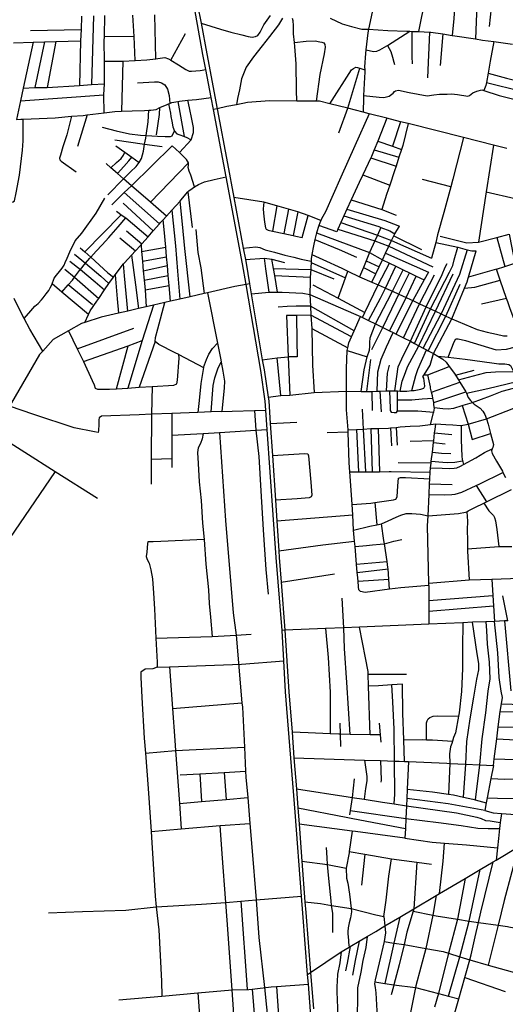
# Model space of a CAD drawing. Header units: millimetres. Extents: x 664923 to 767831, y 3118803 to 3207600.
# Tile 347 of 422: x 722861 to 724035, y 3179971 to 3182354. Entities that reach past the tile are written whole.
import ezdxf

# ---------------------------------------------------------------- set-up
doc = ezdxf.new("R2010")
doc.units = ezdxf.units.MM
doc.layers.add('roads_2', color=2, linetype='Continuous')
doc.layers.add('roads_3', color=3, linetype='Continuous')

msp = doc.modelspace()

# ---------------------------------------------------------------- linework, layer by layer
at = {"layer": 'roads_2'}
for points in [[(723567.45, 3179910.7), (723558.81, 3180020.04), (723556.97, 3180043.32), (723545.28, 3180191.4), (723542.11, 3180233.15), (723526.63, 3180436.44), (723503.14, 3180727.59), (723499.12, 3180802.23), (723495.12, 3180876.27), (723480.71, 3181052.17), (723459.27, 3181362.53), (723456.05, 3181409.18), (723454.56, 3181430.79), (723443.93, 3181505.43), (723408.17, 3181713.37), (723399.64, 3181762.91), (723360.32, 3181973.85), (723354.78, 3182003.6), (723329.37, 3182136.43), (723323.69, 3182166.11), (723310.83, 3182233.31), (723303.79, 3182270.12), (723283.07, 3182387.64)], [(723291.13, 3182389.14), (723299.31, 3182345.9), (723313.44, 3182271.19), (723338.49, 3182138.49), (723363.5, 3182006.01), (723378.75, 3181923.99), (723401.56, 3181801.27), (723406.68, 3181773.73), (723408.37, 3181764.65), (723416.69, 3181714.95), (723420.75, 3181690.78), (723447.51, 3181530.87), (723451.56, 3181506.7), (723461.59, 3181440.2), (723462.85, 3181431.85), (723466.56, 3181376.69), (723471.76, 3181299.3), (723479.02, 3181191.36), (723482.37, 3181141.45), (723487.27, 3181068.59), (723488.36, 3181052.31), (723492.99, 3180993.03), (723502.08, 3180876.57), (723511.68, 3180727.75), (723519.25, 3180629.45), (723524.02, 3180567.41), (723529.78, 3180492.51), (723533.3, 3180446.92), (723534.04, 3180437.24), (723536.35, 3180407.04), (723543.18, 3180317.5), (723550.66, 3180219.55), (723552.66, 3180193.33), (723564.01, 3180048.06), (723570.84, 3179960.61)]]:
    msp.add_lwpolyline(points, dxfattribs=at)
at = {"layer": 'roads_3'}
for points in [[(723925.65, 3182488.28), (723921.98, 3182461.44), (723917.02, 3182425.04), (723913.01, 3182396.1), (723912.69, 3182393.82), (723910.5, 3182357.45), (723906.63, 3182316.05)], [(723826.29, 3182325.22), (723842.3, 3182406.39), (723844.97, 3182419.9), (723847.64, 3182446.75), (723844.55, 3182457.07), (723835.7, 3182449.98), (723827.63, 3182447.81), (723815.18, 3182447.28), (723807.39, 3182445.4), (723796.25, 3182437.41), (723760.75, 3182415.11), (723745.97, 3182400.12), (723738.88, 3182392.2)], [(723715.26, 3182383.32), (723704.38, 3182331.23), (723702.47, 3182322.09), (723698.1, 3182281.06), (723697.2, 3182272.67), (723694.71, 3182240.14), (723695.17, 3182233.17), (723695.54, 3182227.39), (723694.63, 3182214.23), (723692.52, 3182170.37), (723692.26, 3182165.25), (723690.98, 3182130.38)], [(723966.28, 3182390.04), (723962.53, 3182307.5)], [(724000.84, 3182382.95), (723995.97, 3182337.61)], [(723010.06, 3182362.64), (723009.34, 3182330.26), (723007.95, 3182302.62), (723005.33, 3182195.08)], [(723039.19, 3182363.61), (723034.66, 3182196.98)], [(723065.2, 3182129.07), (723064.32, 3182172.42), (723065.74, 3182198.98), (723065.56, 3182254.04), (723065.4, 3182302.36), (723065.7, 3182313.99), (723066.97, 3182364.03)], [(723140.03, 3182255.5), (723137.24, 3182313.85), (723134.79, 3182365.21)], [(723190.29, 3182259.53), (723187.29, 3182365.85)], [(723299.31, 3182345.9), (723346.18, 3182331.19), (723371.34, 3182323.74), (723397.58, 3182317.41), (723413.59, 3182313.34), (723422.98, 3182311.61), (723430.64, 3182313.39), (723436.36, 3182315.69), (723442.53, 3182323.75), (723451.53, 3182341.97), (723467.59, 3182364.42)], [(723496.58, 3182357.87), (723486.45, 3182341.54), (723464.99, 3182313.51), (723446.73, 3182291.01), (723426.36, 3182264.08), (723408.69, 3182239.41), (723396.86, 3182211.02), (723392.7, 3182184.68), (723387.88, 3182163.26), (723385.3, 3182148.5)], [(723530.79, 3182157.3), (723530.47, 3182183.4), (723529.44, 3182247.39), (723526.3, 3182289.49), (723525.17, 3182299.3), (723522.79, 3182319.97), (723523, 3182339.9), (723521.8, 3182351.28), (723520.14, 3182356.86)], [(723611.76, 3182357.9), (723640.89, 3182344.24), (723663.28, 3182337.56), (723687.86, 3182331.47), (723704.38, 3182331.23), (723750.89, 3182328.04), (723796.55, 3182326.45), (723803.76, 3182326.15), (723808.83, 3182325.94), (723826.29, 3182325.22), (723851.85, 3182324.16), (723855.14, 3182324.02), (723884.16, 3182319.54), (723906.63, 3182316.05), (723913.32, 3182315.02), (723962.53, 3182307.5), (723980.04, 3182304.82), (724007.45, 3182300.99), (724052.26, 3182294.73)], [(722887.05, 3182328.2), (723009.34, 3182330.26)], [(723065.7, 3182313.99), (723137.24, 3182313.85)], [(723226.36, 3182256.29), (723261.6, 3182320.85)], [(723698.1, 3182281.06), (723717.21, 3182276.96), (723723.99, 3182278.24), (723731.89, 3182281.3), (723748.43, 3182290.51), (723750.51, 3182291.85), (723803.76, 3182326.15)], [(723808.83, 3182325.94), (723808.59, 3182265.18), (723809.91, 3182247.61)], [(723851.85, 3182324.16), (723846.48, 3182213.21)], [(723884.16, 3182319.54), (723877.79, 3182243.09)], [(722845.75, 3182298.31), (722893.1, 3182299.56), (722921.12, 3182300.31), (722948.32, 3182301.03), (723007.95, 3182302.62)], [(722893.1, 3182299.56), (722869.29, 3182188.44), (722862.71, 3182157.71), (722852.98, 3182112.28)], [(722921.12, 3182300.31), (722897.12, 3182190.28)], [(722948.32, 3182301.03), (722927.36, 3182190.04)], [(723525.17, 3182299.3), (723553.18, 3182302.35), (723575.16, 3182302.77), (723586.2, 3182300.52), (723591.71, 3182299.54), (723596.13, 3182298.25), (723598.69, 3182294.47), (723599.09, 3182287.65), (723596.93, 3182271.74), (723586.34, 3182221.49), (723577.41, 3182157.1)], [(723750.51, 3182291.85), (723758.21, 3182277.36), (723761.97, 3182263.7), (723765.32, 3182251.2), (723766.8, 3182245.43)], [(724007.45, 3182300.99), (723998.54, 3182254.16), (723993.35, 3182224.51), (723989.49, 3182202.37), (723988.13, 3182194.62), (723983.13, 3182183.04)], [(723983.13, 3182183.04), (724019.93, 3182170.88), (724068.82, 3182158.7), (724074.23, 3182181.55), (724079.1, 3182202.16), (724099.24, 3182287.29)], [(723065.56, 3182254.04), (723110.11, 3182253.74), (723140.03, 3182255.5), (723168.36, 3182257.18), (723190.29, 3182259.53), (723194.73, 3182260), (723211.8, 3182262.27), (723220.79, 3182259.72), (723226.36, 3182256.29), (723245.17, 3182244.73), (723262.49, 3182233.85), (723270.74, 3182229.36), (723276.57, 3182229.47), (723297.14, 3182231.41), (723310.83, 3182233.31)], [(723110.11, 3182253.74), (723107, 3182132.83)], [(723611.07, 3182150.67), (723663.19, 3182232.55), (723668.34, 3182236.21), (723673.51, 3182239.04), (723677.92, 3182238.31), (723682.9, 3182236.82), (723695.17, 3182233.17)], [(723632.15, 3182080.08), (723654.44, 3182139.65), (723682.9, 3182236.82)], [(723993.35, 3182224.51), (724037.66, 3182212.96), (724079.1, 3182202.16)], [(722869.29, 3182188.44), (722897.12, 3182190.28), (722927.36, 3182190.04), (723005.33, 3182195.08), (723034.66, 3182196.98), (723065.74, 3182198.98)], [(723145.71, 3182201.44), (723172.89, 3182203.11), (723186.86, 3182204.16), (723195.42, 3182203.93), (723204.03, 3182201), (723211.5, 3182196.51), (723217.93, 3182185.8), (723222.49, 3182170.81), (723223.87, 3182151.5)], [(723989.49, 3182202.37), (724074.23, 3182181.55)], [(722852.98, 3182112.28), (722863.62, 3182113.19), (722868.92, 3182113.44), (722946.57, 3182116.97), (722986.45, 3182120.3), (723014.63, 3182122.65), (723024.24, 3182123.87), (723065.2, 3182129.07), (723090.87, 3182132.32), (723107, 3182132.83), (723132.4, 3182133.63), (723162.62, 3182134.75), (723173.2, 3182135.34), (723177.72, 3182135.59), (723191.18, 3182136.67), (723199.6, 3182141.76), (723217.61, 3182148.93), (723221, 3182150.33), (723223.87, 3182151.5), (723228.79, 3182153.53), (723243.2, 3182156.42), (723246.86, 3182157.15), (723267.37, 3182159.18), (723288.02, 3182161.23), (723323.69, 3182166.11)], [(722862.71, 3182157.71), (723064.32, 3182172.42)], [(723692.52, 3182170.37), (723730.27, 3182166.68), (723741.54, 3182166.08), (723754.15, 3182168.78), (723764.16, 3182176.62), (723767.39, 3182180.52), (723769.83, 3182181.93), (723776.4, 3182183.42), (723802.9, 3182177.65), (723845.93, 3182170.27), (723862.12, 3182171.95), (723875.55, 3182173.84), (723894.79, 3182174.22), (723905.23, 3182174.69), (723919.55, 3182173.33), (723944.64, 3182169.43), (723948.18, 3182170.6), (723956.31, 3182176.77), (723966.39, 3182181.34), (723978.17, 3182184.03), (723983.13, 3182183.04)], [(723191.72, 3182075.11), (723199.01, 3182124.47), (723199.6, 3182141.76)], [(723221, 3182150.33), (723225.33, 3182128.26), (723226.33, 3182119.53), (723229.01, 3182108.91), (723231.47, 3182095.01), (723234.97, 3182084.69)], [(723243.2, 3182156.42), (723258.8, 3182071.71)], [(723275.52, 3182063.32), (723281.22, 3182081.48), (723281.27, 3182092.96), (723277.3, 3182113.4), (723271.55, 3182141.19), (723267.37, 3182159.18)], [(724038.67, 3182042.05), (724006.25, 3182050.28), (723933.64, 3182068.73), (723800.47, 3182102.56), (723781.55, 3182107.36), (723748.34, 3182115.8), (723705.54, 3182126.68), (723690.98, 3182130.38), (723654.44, 3182139.65), (723611.07, 3182150.67), (723585.92, 3182157.06), (723577.41, 3182157.1), (723530.79, 3182157.3), (723464.84, 3182157.57), (723411.92, 3182153.88), (723385.3, 3182148.5), (723361.75, 3182143.75), (723338.49, 3182138.49), (723329.37, 3182136.43)], [(722986.45, 3182120.3), (722975.22, 3182075.65), (722965.34, 3182046.2), (722959.66, 3182026.68), (722957.06, 3182019.24), (722958.24, 3182014.62), (722961.33, 3182011.4), (722997.01, 3181986.09)], [(723024.24, 3182123.87), (723000.51, 3182046.87)], [(723073.81, 3181930.36), (723111.99, 3181968.8), (723129.1, 3181985.84), (723142.87, 3181999.23), (723150.11, 3182008.68), (723155.42, 3182018.08), (723160.04, 3182035.94), (723162.89, 3182052.54), (723165.48, 3182067.49), (723166.41, 3182073.85), (723171.32, 3182106.99), (723173.2, 3182135.34)], [(723705.54, 3182126.68), (723670.91, 3182048.95), (723637.5, 3181973.31), (723600, 3181889.38), (723590.2, 3181872.55), (723588.57, 3181868.37), (723586.16, 3181862.16), (723584.14, 3181856.17), (723578.14, 3181838.33), (723574.67, 3181822.55), (723571.2, 3181806.8), (723566.89, 3181786.08), (723565.91, 3181775.29), (723565.56, 3181769.4), (723565.37, 3181766.32), (723564.67, 3181754.64), (723564.39, 3181749.28), (723563.49, 3181731.41), (723562.95, 3181720.86), (723562.63, 3181688.97)], [(723748.34, 3182115.8), (723726.38, 3182060.22), (723718.11, 3182039.26), (723711.7, 3182023.01), (723710.07, 3182019.64), (723690.35, 3181978.6), (723681.34, 3181959.85), (723662.19, 3181917.84), (723652.11, 3181895.71), (723644.71, 3181879.48), (723637.27, 3181863.14), (723630.16, 3181846.89), (723627.56, 3181840.92), (723584.14, 3181856.17)], [(722817.19, 3181908.3), (722831.03, 3181910.98), (722838.98, 3181912.51), (722845.27, 3181913.72), (722847.98, 3181915.69), (722852.55, 3181935.47), (722860.25, 3181978), (722867.91, 3182038.04), (722869.66, 3182061.32), (722868.92, 3182113.44)], [(723060.23, 3182094.19), (723094.47, 3182085.55), (723125.97, 3182077.68), (723153.24, 3182074.64), (723166.41, 3182073.85), (723193.97, 3182072.14), (723212.96, 3182071.68), (723225.34, 3182071.1), (723229.7, 3182073.1), (723232.07, 3182078.35), (723234.97, 3182084.69)], [(723800.47, 3182102.56), (723787.04, 3182050.01), (723783.74, 3182039.69), (723777.84, 3182021.26), (723770.85, 3181999.44), (723767.26, 3181988.23), (723755.56, 3181953.96), (723747.86, 3181931.36), (723736.31, 3181894.58)], [(723781.55, 3182107.36), (723762.1, 3182047.8)], [(723234.97, 3182084.69), (723240.59, 3182078.24), (723250.83, 3182074.87), (723258.8, 3182071.71), (723263.29, 3182069.92), (723275.52, 3182063.32)], [(723933.64, 3182068.73), (723907.82, 3181968.19), (723902.92, 3181949.57), (723886.52, 3181887.4), (723871.32, 3181833.2), (723866.64, 3181815.02), (723856.84, 3181776.89)], [(723283.78, 3181949.25), (723274.96, 3181977.71), (723270.93, 3181987.2), (723268.56, 3181996.18), (723269.27, 3182001.94), (723268.61, 3182007.67), (723263.79, 3182015.78), (723247.24, 3182032.69), (723229.33, 3182049.02), (723131.22, 3181952.02), (723113.56, 3181936.05), (723083.63, 3181906.21)], [(723091.07, 3182063.06), (723162.89, 3182052.54), (723205.72, 3182047.48)], [(723093.54, 3182048.88), (723114.87, 3182033.72), (723132.13, 3182021.46), (723150.11, 3182008.68)], [(723247.24, 3182032.69), (723275.52, 3182063.32)], [(723726.38, 3182060.22), (723762.1, 3182047.8), (723783.74, 3182039.69)], [(724006.25, 3182050.28), (723988.98, 3181937.87), (723970.23, 3181815.9)], [(723081.3, 3181995.58), (723095.14, 3182008.16), (723106.5, 3182018.23), (723112.11, 3182026.27), (723114.87, 3182033.72)], [(723096.98, 3181981.89), (723112.92, 3181998.66), (723124.73, 3182012.83), (723132.13, 3182021.46)], [(723718.11, 3182039.26), (723777.84, 3182021.26)], [(723215.47, 3181878.51), (723176.81, 3181912.25), (723131.22, 3181952.02), (723111.99, 3181968.8), (723096.98, 3181981.89), (723081.3, 3181995.58), (723069.62, 3182005.77)], [(723176.81, 3181912.25), (723268.61, 3182007.67)], [(723710.07, 3182019.64), (723770.85, 3181999.44)], [(724067.39, 3181597.57), (724060.18, 3181617.51), (724052.86, 3181637.72), (724046.89, 3181654.19), (724040.76, 3181671.13), (724037.97, 3181679.27), (724022.8, 3181723.41), (724015.17, 3181745.6), (724013.56, 3181750.29), (724034.1, 3181757.11), (724057.79, 3181764.97), (724132.02, 3181789.61), (724139.67, 3181826.87), (724143.43, 3181845.15), (724157.7, 3181895.77), (724160.63, 3181906.18), (724186.67, 3182004.04)], [(723018.35, 3181621.38), (723027.38, 3181640.7), (723031.55, 3181649.64), (723047.44, 3181672.76), (723051.85, 3181679.34), (723066, 3181700.46), (723076.07, 3181715.49), (723078.43, 3181719), (723087.51, 3181730.99), (723091.98, 3181736.9), (723111.94, 3181763.28), (723114.07, 3181766.1), (723131.24, 3181784.37), (723141.23, 3181795), (723152.93, 3181807.45), (723154.55, 3181809.31), (723156.37, 3181811.39), (723171.28, 3181828.5), (723183.96, 3181843.04), (723198.56, 3181859.8), (723201.62, 3181863.31), (723207.8, 3181870.09), (723215.47, 3181878.51), (723228.85, 3181893.2), (723248.96, 3181915.29), (723250.74, 3181917.24), (723267.72, 3181937.21), (723270.13, 3181940.04), (723277.8, 3181945.22), (723283.78, 3181949.25), (723293.15, 3181955.57), (723307.41, 3181962.03), (723331.02, 3181967.51), (723360.32, 3181973.85)], [(723690.35, 3181978.6), (723755.56, 3181953.96)], [(723902.92, 3181949.57), (723834.53, 3181967.49)], [(723198.56, 3181859.8), (723113.56, 3181936.05)], [(723267.72, 3181937.21), (723278.05, 3181851.59)], [(723988.98, 3181937.87), (724059.13, 3181921.2), (724157.7, 3181895.77)], [(722871.85, 3181630.66), (722887.82, 3181649.9), (722897.36, 3181660.47), (722905.21, 3181667.32), (722913.98, 3181675.97), (722917.6, 3181680.68), (722924.83, 3181690.53), (722931.13, 3181699.13), (722934.86, 3181705.36), (722937.91, 3181711.16), (722939.18, 3181714.65), (722940.26, 3181717.63), (722942.2, 3181724.09), (722944.44, 3181728.78), (722950.09, 3181735.73), (722957.47, 3181744.36), (722963.22, 3181752.94), (722968.03, 3181760.41), (722971.06, 3181766.9), (722975.68, 3181776.97), (722982.27, 3181792.14), (722995.26, 3181818.74), (723010.84, 3181837.61), (723045.68, 3181885.84), (723066.74, 3181922.6)], [(723183.96, 3181843.04), (723110.78, 3181909.74)], [(723272.83, 3181683.52), (723259.99, 3181800.39), (723254.58, 3181859.27), (723248.96, 3181915.29)], [(723588.57, 3181868.37), (723558.18, 3181879.99), (723533.33, 3181889.5), (723510.87, 3181895.81), (723482.19, 3181903.88), (723451.37, 3181912.54), (723378.75, 3181923.99)], [(723451.37, 3181912.54), (723449.15, 3181896.79), (723450.54, 3181886.03), (723453.08, 3181864.05), (723455.46, 3181850.5), (723457.18, 3181847.02), (723461.23, 3181844.99), (723472.43, 3181842.54), (723499.23, 3181836.7), (723522.44, 3181831.64), (723528.42, 3181830.34), (723544.03, 3181826.66), (723558.18, 3181879.99)], [(723482.19, 3181903.88), (723472.43, 3181842.54)], [(723662.19, 3181917.84), (723736.31, 3181894.58), (723770.96, 3181881.42)], [(723018.21, 3181792.52), (723105.27, 3181881.46)], [(723094.64, 3181890.84), (723108.58, 3181880.44), (723117.78, 3181874.32), (723171.28, 3181828.5)], [(723228.85, 3181893.2), (723237.71, 3181806.53), (723242.18, 3181745.7), (723248.34, 3181677.9)], [(723510.87, 3181895.81), (723499.23, 3181836.7)], [(723533.33, 3181889.5), (723522.44, 3181831.64)], [(723644.71, 3181879.48), (723729.09, 3181853.33), (723734, 3181851.51), (723755.43, 3181843.53), (723767.82, 3181836.27)], [(723652.11, 3181895.71), (723743.66, 3181867.92), (723775.46, 3181856.1), (723778.82, 3181854.72)], [(722962.94, 3181694.72), (722978.27, 3181712.62), (722988.15, 3181724.14), (722993.3, 3181730.77), (723005.85, 3181746.91), (723007.65, 3181749.21), (723020.08, 3181765.24), (723030.3, 3181777.2), (723032.62, 3181779.77), (723045.37, 3181793.9), (723060.19, 3181809.49), (723076.08, 3181826.75), (723099.22, 3181852.91), (723117.78, 3181874.32)], [(723225.13, 3181672.58), (723221.99, 3181710.83), (723219.99, 3181735.4), (723218, 3181759.54), (723216.16, 3181780.39), (723214.08, 3181803.88), (723210.31, 3181846.62), (723207.8, 3181870.09)], [(723637.27, 3181863.14), (723725.75, 3181832.97), (723760.09, 3181819.94), (723856.84, 3181776.89)], [(723712.12, 3181718.83), (723721.82, 3181739.29), (723729.78, 3181756.07), (723737.92, 3181773.22), (723745.64, 3181789.5), (723753.38, 3181805.82), (723760.09, 3181819.94), (723765.2, 3181830.73), (723767.82, 3181836.27), (723778.82, 3181854.72)], [(723118.93, 3181842.89), (723156.37, 3181811.39)], [(723286.7, 3181846.74), (723291.85, 3181790.55), (723298.59, 3181753.75), (723307.26, 3181691.42)], [(723578.14, 3181838.33), (723706.97, 3181790.79), (723737.92, 3181773.22), (723755.09, 3181764.87), (723770.15, 3181757.54), (723787.65, 3181749.02), (723803.07, 3181741.52), (723819.08, 3181733.72), (723838.67, 3181724.19)], [(723630.16, 3181846.89), (723719.51, 3181818.96), (723753.38, 3181805.82), (723859.62, 3181756.07)], [(723734, 3181851.51), (723725.75, 3181832.97), (723719.51, 3181818.96), (723706.97, 3181790.79), (723698.56, 3181770.46), (723692.04, 3181754.7), (723682.43, 3181731.5)], [(723765.2, 3181830.73), (723832.19, 3181797.96)], [(723877.83, 3181830.11), (723941.78, 3181813.77), (723970.23, 3181815.9), (724014.28, 3181827.39), (724044.66, 3181835.3), (724057.79, 3181764.97)], [(723103.3, 3181826.18), (723141.23, 3181795)], [(723154.55, 3181809.31), (723155.75, 3181793.51), (723157.59, 3181769.42), (723158.58, 3181756.47), (723159.58, 3181746.3), (723161.79, 3181723.87), (723164.14, 3181700.11), (723166.38, 3181659.09)], [(723574.67, 3181822.55), (723633.19, 3181797.88), (723675.25, 3181779.47)], [(723866.64, 3181815.02), (723919.85, 3181803.51), (723942.73, 3181797.56), (723954.34, 3181794.56), (723964.73, 3181794.45)], [(724014.28, 3181827.39), (724034.1, 3181757.11)], [(722993.01, 3181786.59), (723020.08, 3181765.24), (723056.98, 3181733.4), (723076.07, 3181715.49)], [(723007.28, 3181802.19), (723018.21, 3181792.52), (723032.62, 3181779.77), (723074.13, 3181741.66), (723087.51, 3181730.99)], [(723131.24, 3181784.37), (723140.57, 3181712.81), (723148.39, 3181654.96)], [(723155.75, 3181793.51), (723214.08, 3181803.88)], [(723401.56, 3181801.27), (723431.84, 3181804.81), (723441.78, 3181802.43), (723454.14, 3181796.8), (723476.86, 3181791.38), (723501.73, 3181784.6), (723523.5, 3181779.61), (723541.5, 3181774.81), (723565.56, 3181769.4)], [(723566.89, 3181786.08), (723593.97, 3181774.1), (723639.38, 3181752.94), (723654.44, 3181745.43), (723682.43, 3181731.5), (723712.12, 3181718.83), (723727.85, 3181712.12), (723741.82, 3181706.16), (723744.97, 3181704.72), (723762.02, 3181696.95), (723777.73, 3181689.79), (723795.26, 3181681.82), (723806, 3181676.92), (723811.52, 3181674.35), (723827.81, 3181666.74), (723843.31, 3181659.5), (723854.51, 3181654.27), (723866.26, 3181648.8), (723879.88, 3181642.44), (723891.48, 3181637.03), (723905.85, 3181630.32), (723967.13, 3181604.55), (723991.06, 3181597.51), (724013.3, 3181593.01), (724030.8, 3181589.37), (724039.52, 3181589.3)], [(723745.64, 3181789.5), (723849.03, 3181743.2), (723838.67, 3181724.19), (723811.52, 3181674.35)], [(723815.38, 3181570.72), (723854.51, 3181654.27), (723900.36, 3181742.8), (723908.03, 3181759.53), (723911.43, 3181773.17), (723919.85, 3181803.51)], [(723942.73, 3181797.56), (723924.46, 3181737.3), (723879.88, 3181642.44)], [(723905.85, 3181630.32), (723936.19, 3181704.18), (723942.46, 3181719.41), (723945.17, 3181728.59), (723945.83, 3181730.79), (723964.73, 3181794.45)], [(722982.05, 3181769.71), (723007.65, 3181749.21), (723043.49, 3181719.74), (723066, 3181700.46)], [(723121.95, 3181648.9), (723114.11, 3181733.97), (723111.94, 3181763.28)], [(723157.59, 3181769.42), (723216.16, 3181780.39)], [(723159.58, 3181746.3), (723218, 3181759.54)], [(723406.68, 3181773.73), (723453.11, 3181776.86), (723470.82, 3181774.39), (723501.38, 3181766.31)], [(723464.37, 3181694.79), (723455.95, 3181751.36), (723453.11, 3181776.86)], [(723484.37, 3181694.73), (723477.93, 3181735.39), (723474.91, 3181752.03), (723470.82, 3181774.39)], [(723565.37, 3181766.32), (723648.65, 3181729.61)], [(723689.56, 3181633.35), (723695.57, 3181645.71), (723727.85, 3181712.12), (723755.09, 3181764.87)], [(723698.56, 3181770.46), (723729.78, 3181756.07)], [(723805.5, 3181576.06), (723843.31, 3181659.5), (723882.12, 3181737.81), (723889.46, 3181755.19), (723894.28, 3181764.23)], [(722969.77, 3181750.6), (722993.3, 3181730.77), (723051.85, 3181679.34)], [(723091.98, 3181736.9), (723096.31, 3181678.51), (723099.96, 3181643.85)], [(723161.79, 3181723.87), (723219.99, 3181735.4)], [(723474.91, 3181752.03), (723564.39, 3181749.28), (723620.51, 3181726.77)], [(723477.93, 3181735.39), (723563.49, 3181731.41)], [(723630.55, 3181680.24), (723648.65, 3181729.61), (723654.44, 3181745.43)], [(723692.04, 3181754.7), (723721.82, 3181739.29)], [(723704.09, 3181626.16), (723733.38, 3181680.51), (723744.97, 3181704.72), (723770.15, 3181757.54)], [(723720.89, 3181617.86), (723750.24, 3181673.8), (723762.02, 3181696.95), (723787.65, 3181749.02)], [(723738.99, 3181608.92), (723771.16, 3181676.32), (723777.73, 3181689.79), (723803.07, 3181741.52)], [(723788.97, 3181584.22), (723827.81, 3181666.74), (723863.83, 3181736.47)], [(723866.26, 3181648.8), (723909.08, 3181739.32)], [(724013.56, 3181750.29), (723945.83, 3181730.79)], [(723416.69, 3181714.95), (723408.17, 3181713.37), (723381.29, 3181708.41), (723314.93, 3181693.18), (723307.26, 3181691.42), (723272.83, 3181683.52), (723248.34, 3181677.9), (723225.13, 3181672.58), (723211.45, 3181669.43), (723184.54, 3181663.26), (723166.38, 3181659.09), (723148.39, 3181654.96), (723121.95, 3181648.9), (723099.96, 3181643.85), (723058.1, 3181634.25), (723018.35, 3181621.38), (723010.17, 3181618.72), (722978.98, 3181601.02), (722941.72, 3181579.87), (722916.44, 3181552.09), (722908.87, 3181543.77), (722841.21, 3181426.59)], [(723027.38, 3181640.7), (722962.94, 3181694.72), (722939.18, 3181714.65)], [(723036.87, 3181663.82), (722978.27, 3181712.62)], [(723164.14, 3181700.11), (723221.99, 3181710.83)], [(723569.91, 3181712.44), (723630.55, 3181680.24), (723695.57, 3181645.71)], [(723755.22, 3181600.9), (723787.15, 3181665.14), (723795.26, 3181681.82), (723819.08, 3181733.72)], [(723891.48, 3181637.03), (723925.57, 3181713.78)], [(723936.19, 3181704.18), (723961.23, 3181706.57), (724022.8, 3181723.41)], [(723314.93, 3181693.18), (723338.89, 3181571.67), (723346.94, 3181530.84), (723347.93, 3181525.35), (723351.79, 3181503.78), (723356.26, 3181479.03), (723354.9, 3181463.11), (723350, 3181406.06), (723374.75, 3181406.77), (723428.54, 3181408.36), (723456.05, 3181409.18)], [(723420.75, 3181690.78), (723464.37, 3181694.79), (723467.87, 3181695.11), (723484.37, 3181694.73), (723495.68, 3181694.47), (723545.21, 3181692.37), (723562.63, 3181688.97)], [(723562.63, 3181688.97), (723667.6, 3181643.01), (723684.73, 3181635.73), (723689.56, 3181633.35), (723704.09, 3181626.16), (723720.89, 3181617.86), (723738.99, 3181608.92), (723755.22, 3181600.9), (723763.57, 3181596.78), (723771.27, 3181592.97), (723788.97, 3181584.22), (723805.5, 3181576.06), (723815.38, 3181570.72), (723825.87, 3181565.05), (723836.01, 3181559.57), (723844.76, 3181554.84), (723848.6, 3181552.76), (723861.35, 3181545.88), (723871.83, 3181540.21), (723883.64, 3181532.48), (723891.77, 3181525.35), (723899.31, 3181514.89), (723912.3, 3181497.9), (723914.76, 3181493.84), (723921.86, 3181482.17), (723924.92, 3181477.15), (723939.39, 3181453.37), (723941.2, 3181450.4), (723945.4, 3181439.87), (723950.87, 3181432.68), (723955.97, 3181427.8), (723960.03, 3181423.91), (723973.89, 3181413.9), (723981.01, 3181407.07), (723985.85, 3181398.55), (723989.14, 3181388.32), (723993.29, 3181375.49), (723999.52, 3181352.76), (724001.89, 3181344.16), (724006.23, 3181326.02), (724004.71, 3181319.02), (724003.5, 3181315.73), (724001.54, 3181310.35), (724002.99, 3181304.08), (724013.67, 3181285.71), (724027.81, 3181261.13), (724029.15, 3181258.38), (724035.19, 3181245.99)], [(723562.63, 3181688.97), (723564.08, 3181660.87), (723565.18, 3181639.38), (723566.88, 3181606.54), (723568.82, 3181517.98), (723573.15, 3181451.73)], [(722916.44, 3181552.09), (722885.25, 3181605.54), (722871.85, 3181630.66), (722861.87, 3181649.4), (722847.24, 3181679.41)], [(722978.98, 3181601.02), (722999.68, 3181557.47), (723015.25, 3181526.64), (723036.44, 3181480.68), (723040.63, 3181470.17), (723043.45, 3181462.61), (723049.15, 3181460.07), (723078.12, 3181459.96), (723094.83, 3181460.99), (723122.35, 3181462.69), (723150.01, 3181464.4), (723180.86, 3181466.3), (723233.73, 3181469.56), (723240.98, 3181473.02), (723242.49, 3181481.33), (723246.46, 3181535.06), (723245.62, 3181543.64), (723236.89, 3181547.78), (723196.89, 3181567.88), (723188.43, 3181575), (723188.89, 3181585.28), (723194.82, 3181606.26), (723211.45, 3181669.43)], [(723184.54, 3181663.26), (723156.75, 3181577.71), (723122.35, 3181462.69)], [(723771.27, 3181592.97), (723811.52, 3181674.35)], [(724037.97, 3181679.27), (723977.34, 3181665.77)], [(723669.39, 3181601.02), (723564.08, 3181660.87), (723529.05, 3181661.17), (723507.42, 3181659.76), (723485.45, 3181658.34)], [(723663.14, 3181586.9), (723565.18, 3181639.38), (723529.81, 3181638.47), (723505.84, 3181637.85), (723509.58, 3181538.21), (723514.21, 3181445.09)], [(723825.87, 3181565.05), (723866.26, 3181648.8)], [(723836.01, 3181559.57), (723879.88, 3181642.44)], [(723461.59, 3181440.2), (723492.16, 3181444.41), (723514.21, 3181445.09), (723573.15, 3181451.73), (723651.24, 3181454.75), (723651.17, 3181510.11), (723653.01, 3181553.25), (723654.3, 3181560), (723656.64, 3181572.21), (723663.14, 3181586.9), (723669.39, 3181601.02), (723684.73, 3181635.73)], [(723529.81, 3181638.47), (723530.69, 3181576.01), (723531.74, 3181538.24), (723509.58, 3181538.21)], [(723700.76, 3181538.39), (723706.44, 3181554.74), (723707.59, 3181564.04), (723707.43, 3181572.65), (723708.55, 3181583.94), (723720.89, 3181617.86)], [(723848.6, 3181552.76), (723891.48, 3181637.03)], [(723861.35, 3181545.88), (723905.85, 3181630.32)], [(722999.68, 3181557.47), (723136.54, 3181607.46)], [(723566.88, 3181606.54), (723654.3, 3181560)], [(723712.42, 3181555.84), (723738.99, 3181608.92)], [(723725.02, 3181454.98), (723726.79, 3181501.75), (723734.52, 3181532.74), (723747.94, 3181562.49), (723763.57, 3181596.78)], [(723896.62, 3181537.42), (723911.52, 3181574.36), (723915.03, 3181582.06), (723920.7, 3181581.5), (723938.78, 3181577.54), (724012.84, 3181555.44), (724037.47, 3181556.58), (724059.68, 3181562.64), (724098.47, 3181572.42), (724103.78, 3181573.77), (724115, 3181579.61), (724116.22, 3181585.27), (724113.31, 3181597.81), (724112.43, 3181607.82)], [(723015.25, 3181526.64), (723123.04, 3181565.14), (723156.75, 3181577.71)], [(723188.43, 3181575), (723150.01, 3181464.4)], [(723245.62, 3181543.64), (723305.15, 3181512), (723312.77, 3181531.36), (723318.5, 3181545.04), (723327.24, 3181558.13), (723338.89, 3181571.67)], [(723768.24, 3181456.08), (723772.65, 3181490.71), (723776.2, 3181513.98), (723784.48, 3181533.7), (723805.5, 3181576.06)], [(723094.83, 3181460.99), (723123.04, 3181565.14)], [(723653.01, 3181553.25), (723700.76, 3181538.39)], [(723780.61, 3181455.5), (723785.52, 3181479.69), (723793.45, 3181500.39), (723798.17, 3181514.4), (723825.87, 3181565.05)], [(723809.32, 3181456.34), (723818.91, 3181492.93), (723823.64, 3181507.27), (723844.76, 3181554.84)], [(723839.2, 3181494.97), (723853.42, 3181518.12), (723861.35, 3181545.88)], [(723323.56, 3181405.02), (723328.29, 3181468.73), (723332.6, 3181487.03), (723340.45, 3181511.36), (723347.93, 3181525.35)], [(723447.51, 3181530.87), (723483.41, 3181535.73), (723509.58, 3181538.21)], [(723492.16, 3181444.41), (723483.41, 3181535.73)], [(723686.7, 3181454.69), (723693.36, 3181507.08), (723700.76, 3181538.39)], [(723700.35, 3181454.68), (723709.89, 3181531.6)], [(723871.83, 3181540.21), (723896.62, 3181537.42), (723937.97, 3181532.77), (724002.79, 3181523.42), (724019.49, 3181521.42), (724033.82, 3181521.37), (724043.18, 3181519.89), (724047.23, 3181516.98), (724054.51, 3181502.54)], [(723305.15, 3181512), (723298.89, 3181473.8), (723295.02, 3181432.65), (723291.93, 3181403.79)], [(723747.34, 3181455.55), (723750.49, 3181498.9), (723754.8, 3181517.87)], [(723847.71, 3181494.71), (723899.31, 3181514.89)], [(723914.76, 3181493.84), (723959.81, 3181505.69)], [(723921.86, 3181482.17), (723970.34, 3181495.61), (723988.57, 3181500.61), (724011.54, 3181501.71), (724054.51, 3181502.54)], [(723850.12, 3180984.56), (723782.48, 3180979.08), (723755.33, 3180975.53), (723696.4, 3180967.81), (723684.69, 3180970.24), (723680.61, 3180974.47), (723680.15, 3180981.43), (723678.89, 3180995.57), (723677.59, 3181010.21), (723677.06, 3181016.29), (723675.33, 3181036.29), (723671.63, 3181079.02), (723670.51, 3181091.89), (723668.17, 3181118.76), (723666.03, 3181155.53), (723664.55, 3181180.77), (723663.21, 3181203.86), (723659.03, 3181259.75), (723657.37, 3181281.98), (723655.37, 3181356.23), (723655.23, 3181361.48), (723651.25, 3181410.15), (723651.24, 3181454.75), (723686.7, 3181454.69), (723700.35, 3181454.68), (723712.54, 3181454.66), (723725.02, 3181454.98), (723731.92, 3181455.15), (723747.34, 3181455.55), (723754.89, 3181455.74), (723768.24, 3181456.08), (723773.99, 3181455.82), (723780.61, 3181455.5), (723796.54, 3181454.75), (723809.32, 3181456.34), (723814.41, 3181456.97), (723830.55, 3181459.67), (723838.16, 3181462.13), (723840.4, 3181467.15), (723837.69, 3181486.66), (723835.95, 3181490.93), (723839.2, 3181494.97), (723847.71, 3181494.71)], [(723854.34, 3181374.37), (723861.39, 3181402.47), (723861.8, 3181404.59), (723863.54, 3181413.77), (723863.32, 3181415.79), (723862.39, 3181424.52), (723861.77, 3181428.01), (723859.96, 3181438.25), (723859.02, 3181443.55), (723856.65, 3181452.9), (723854.34, 3181462.02), (723853.93, 3181465.99), (723847.71, 3181494.71)], [(723856.65, 3181452.9), (723924.92, 3181477.15)], [(723941.2, 3181450.4), (723992.98, 3181461.91), (724062.64, 3181478.14)], [(723180.86, 3181466.3), (723179.45, 3181399.39), (723178.79, 3181290.85), (723178.41, 3181229.72)], [(723712.54, 3181454.66), (723712.82, 3181408.7)], [(723731.92, 3181455.15), (723735.21, 3181405.16)], [(723754.89, 3181455.74), (723756.38, 3181413.19), (723756.8, 3181408.55), (723758.87, 3181404.61), (723766.57, 3181403.11), (723772.22, 3181403.55), (723774.47, 3181407.9), (723774.21, 3181434.1), (723773.99, 3181455.82)], [(723861.77, 3181428.01), (723939.39, 3181453.37)], [(723863.32, 3181415.79), (723883.95, 3181413.32), (723896.94, 3181412.62), (723910.33, 3181414.29), (723930.46, 3181420.08), (723933.05, 3181420.83), (723955.97, 3181427.8), (723998.98, 3181444.13), (724027.44, 3181454.94), (724066.92, 3181465.28)], [(723774.21, 3181434.1), (723808.62, 3181434.41), (723833.57, 3181436.22), (723859.96, 3181438.25)], [(723867.1, 3181375.86), (723891.06, 3181374.78), (723908.27, 3181373.94), (723926.46, 3181371.95), (723928.31, 3181372.3), (723945, 3181375.59), (723989.14, 3181388.32), (724051.71, 3181412.73), (724081, 3181424.15)], [(723350, 3181406.06), (723323.56, 3181405.02), (723291.93, 3181403.79), (723229.06, 3181401.33), (723179.45, 3181399.39), (723149.75, 3181398.23), (723058.94, 3181394.5), (723053.36, 3181390.75), (723052.45, 3181385.76), (723052.34, 3181374.18), (723051.6, 3181360.25), (723050.37, 3181355.26), (723042.02, 3181356.76), (722992.24, 3181366.07), (722895.41, 3181398.32), (722836.62, 3181418.62)], [(723229.06, 3181401.33), (723229.03, 3181348.24), (723229.01, 3181292.03), (723228.99, 3181270.25)], [(723428.54, 3181408.36), (723431.82, 3181360.56), (723438.93, 3181296.77), (723444.29, 3181213.97), (723449.16, 3181119.68), (723456.19, 3181023.1), (723461.57, 3180963.49)], [(723688.77, 3181411.56), (723691.31, 3181363.42), (723696.68, 3181260.01)], [(723774.47, 3181407.9), (723823.79, 3181407.86), (723861.8, 3181404.59)], [(723930.46, 3181420.08), (723945, 3181375.59)], [(723466.56, 3181376.69), (723531.1, 3181380.35)], [(722799.28, 3181353.94), (722946.75, 3181261.01), (723049.22, 3181196.44)], [(723229.03, 3181348.24), (723304.35, 3181352.81), (723343.72, 3181355.21), (723431.82, 3181360.56), (723459.27, 3181362.53)], [(723304.35, 3181352.81), (723302.28, 3181339.8), (723297.79, 3181328.48), (723292.11, 3181317.6), (723290.92, 3181306.56), (723292.13, 3181279.9), (723294.87, 3181235.45), (723299.73, 3181190.35), (723302.9, 3181135.84), (723306.72, 3181096.1), (723310.69, 3181036.46), (723317.3, 3180974.07), (723319.35, 3180941.55), (723322.57, 3180908.35), (723326.54, 3180861.13)], [(723343.72, 3181355.21), (723358.13, 3181141.96), (723376.77, 3180918.48), (723383.96, 3180864.55), (723398.29, 3180700.78), (723399.19, 3180690.58), (723404.1, 3180593.61), (723407.06, 3180535.06), (723407.77, 3180521.11), (723412.06, 3180471.6), (723417.54, 3180408.51), (723422.5, 3180351.37), (723432.37, 3180223.71), (723439.4, 3180132.72), (723452.8, 3180011.88), (723466.59, 3179877.06)], [(723655.37, 3181356.23), (723603.92, 3181353.9)], [(723655.23, 3181361.48), (723675.33, 3181362.56), (723691.31, 3181363.42), (723709.46, 3181364.39), (723727.31, 3181364.93), (723752.78, 3181365.69), (723757.78, 3181366.21), (723771.21, 3181367.57), (723781.01, 3181368.58), (723805, 3181370.45), (723828.54, 3181371.37), (723854.34, 3181374.37), (723867.1, 3181375.86)], [(723675.33, 3181362.56), (723679.99, 3181259.89)], [(723709.46, 3181364.39), (723712.71, 3181260.11)], [(723727.31, 3181364.93), (723731, 3181260.24)], [(723757.78, 3181366.21), (723760.12, 3181322.43)], [(723771.21, 3181367.57), (723773.41, 3181324.67)], [(723850.12, 3180984.56), (723849.98, 3180990.51), (723846.86, 3181129.36), (723848.11, 3181153.75), (723850.75, 3181205.12), (723852.06, 3181230.63), (723852.7, 3181243.23), (723853.51, 3181258.93), (723854.06, 3181269.67), (723855.41, 3181281.1), (723855.99, 3181286.04), (723858.56, 3181307.73), (723861.28, 3181330.74), (723861.78, 3181334.96), (723864.06, 3181354.27), (723865, 3181362.23), (723867.1, 3181375.86)], [(723864.06, 3181354.27), (723905.91, 3181349.99)], [(723928.31, 3181372.3), (723928.55, 3181337.06), (723929.56, 3181296.77), (723930.62, 3181290.46), (723931.4, 3181286.63), (723931.92, 3181284.15), (723933.69, 3181277.62)], [(723945, 3181375.59), (723954.67, 3181338.26), (723999.52, 3181352.76)], [(723861.78, 3181334.96), (723804.9, 3181333.24)], [(723861.28, 3181330.74), (723889.84, 3181327.65)], [(723854.06, 3181269.67), (723882.26, 3181268.9), (723900.18, 3181268.3), (723911.72, 3181268.53), (723918.06, 3181269.82), (723926.69, 3181273.97), (723933.69, 3181277.62), (723964.01, 3181294.15), (723984.98, 3181306.27), (724003.5, 3181315.73)], [(723858.56, 3181307.73), (723881.09, 3181305.45), (723903.5, 3181304.24)], [(723178.79, 3181290.85), (723229.01, 3181292.03)], [(723471.76, 3181299.3), (723549.22, 3181304.45), (723557.9, 3181303.3), (723559.33, 3181298.68), (723564.88, 3181235.14), (723567.5, 3181203.37), (723565.9, 3181199.36), (723560.62, 3181197.28), (723531.35, 3181194.38), (723479.02, 3181191.36)], [(723855.41, 3181281.1), (723775.91, 3181281.63)], [(723855.99, 3181286.04), (723883.63, 3181283.45), (723895.67, 3181282.29), (723913.09, 3181283.32), (723931.4, 3181286.63)], [(722946.75, 3181261.01), (722811.41, 3181063.39), (722697.08, 3180896.59), (722596.42, 3180746.95), (722545.68, 3180684.04)], [(723659.03, 3181259.75), (723679.99, 3181259.89), (723696.68, 3181260.01), (723712.71, 3181260.11), (723731, 3181260.24), (723754.01, 3181260.39), (723758.66, 3181260.41), (723853.51, 3181258.93)], [(723850.75, 3181205.12), (723887.04, 3181204.53), (723905.41, 3181205.12), (723913.88, 3181205.51), (723930.26, 3181210.99), (723964.33, 3181226.72), (723973.7, 3181231.05), (724029.15, 3181258.38)], [(723664.55, 3181180.77), (723709.81, 3181184.23), (723719.37, 3181185.64), (723764.3, 3181192.24), (723770.61, 3181193.35), (723773.15, 3181199.7), (723774.98, 3181225.92), (723776.96, 3181244.19), (723781.25, 3181246.27), (723793.91, 3181246.51), (723852.7, 3181243.23)], [(723668.17, 3181118.76), (723707.55, 3181128.16), (723724.5, 3181131.68), (723735.76, 3181134.01), (723751.96, 3181140.95), (723770.77, 3181150.27), (723782.34, 3181155.13), (723794.93, 3181159.02), (723808.92, 3181159.29), (723830.28, 3181157.38), (723848.11, 3181153.75), (723921.61, 3181159.03), (723938.75, 3181161.93), (723941.81, 3181163.42), (723945.28, 3181165.1), (723961.61, 3181173.86), (723983.31, 3181184.43), (723989.14, 3181187.27), (724049.65, 3181216.76)], [(723852.06, 3181230.63), (723906.83, 3181228.83)], [(723964.33, 3181226.72), (723989.14, 3181187.27)], [(723719.37, 3181185.64), (723724.5, 3181131.68)], [(723941.81, 3181163.42), (723943.4, 3181140.69), (723942.86, 3181119.59), (723943.83, 3181094.05), (723943.66, 3181073.22), (723943.62, 3181068.03), (723947.54, 3180998.49)], [(723983.31, 3181184.43), (723995.46, 3181165.36), (724006.28, 3181154.09), (724009.21, 3181149.23), (724011.48, 3181141.3), (724014.71, 3181120.03), (724019.51, 3181078.86)], [(723482.37, 3181141.45), (723666.03, 3181155.53)], [(723755.33, 3180975.53), (723753.38, 3181000.04), (723751.38, 3181024.99), (723751.12, 3181028.23), (723749.01, 3181042.71), (723742.74, 3181085.71), (723741.53, 3181094.01), (723735.76, 3181134.01)], [(723306.72, 3181096.1), (723201.91, 3181091.04), (723183.28, 3181090.68), (723170.64, 3181090.11), (723169.7, 3181086.78), (723168.12, 3181065.22), (723166.66, 3181054.6), (723169.12, 3181047.69), (723174.29, 3181038.51), (723178.25, 3181023.02), (723181.67, 3181000.9), (723184.67, 3180965.85), (723186.73, 3180928.13), (723190.08, 3180857.65), (723193.53, 3180799.1), (723193.1, 3180786.83), (723182.85, 3180783.33), (723164.55, 3180782.65), (723153.72, 3180774.82), (723153.61, 3180763.22), (723156.21, 3180713.93), (723161.78, 3180615), (723164.71, 3180579.29), (723171.77, 3180493.31), (723178.46, 3180389.44), (723179.36, 3180375.55), (723188.09, 3180232.63), (723191.02, 3180206.76), (723197.3, 3180151.33), (723203.68, 3180026.91), (723204.7, 3179991.15)], [(723487.27, 3181068.59), (723594.14, 3181082.89), (723670.51, 3181091.89)], [(723671.63, 3181079.02), (723699.45, 3181081.61), (723714.08, 3181083.21), (723732.04, 3181084.88), (723742.74, 3181085.71), (723765.23, 3181092.15), (723784.48, 3181095.84)], [(723943.66, 3181073.22), (724019.51, 3181078.86), (724050.36, 3181079.46)], [(723675.33, 3181036.29), (723749.01, 3181042.71)], [(723677.06, 3181016.29), (723751.38, 3181024.99)], [(723492.99, 3180993.03), (723621.8, 3181012.81)], [(723678.89, 3180995.57), (723753.38, 3181000.04)], [(723849.98, 3180990.51), (723947.54, 3180998.49)], [(723947.54, 3180998.49), (724002.66, 3181000.19), (724047.65, 3181001.58), (724071.65, 3181002.33), (724096.84, 3181003.11), (724115.69, 3181003.69), (724150.78, 3181004.78), (724168.66, 3181005.33)], [(724002.66, 3181000.19), (724005.08, 3180960.37), (724006.57, 3180935.78), (724008.86, 3180898.02)], [(723850.12, 3180984.56), (723850.07, 3180948.47), (723850.03, 3180922.91), (723849.99, 3180891.29)], [(723644.32, 3180882.59), (723640.25, 3180954.5)], [(723850.07, 3180948.47), (724005.08, 3180960.37)], [(724040.71, 3180899.38), (724029.13, 3180959.64)], [(723850.03, 3180922.91), (724006.57, 3180935.78)], [(724040.71, 3180899.38), (724032.88, 3180899.04), (724008.86, 3180898.02), (723987.81, 3180897.13), (723955.58, 3180895.76), (723932.38, 3180894.78), (723849.99, 3180891.29), (723682.57, 3180884.21), (723644.32, 3180882.59), (723600.6, 3180880.74), (723502.08, 3180876.57), (723495.12, 3180876.27)], [(723524.02, 3180567.41), (723694.43, 3180562.18), (723733.44, 3180560.99), (723767.29, 3180559.95), (723778.2, 3180559.62), (723791.22, 3180559.04), (723800.63, 3180558.63), (723893.38, 3180554.54), (723900.75, 3180554.21), (723939.48, 3180552.45), (723972.32, 3180550.96), (724006.33, 3180549.42), (724008.28, 3180565.31), (724014.25, 3180613.96), (724017.81, 3180643.06), (724022.31, 3180679.76), (724025.67, 3180698.72), (724028.35, 3180713.81), (724025.19, 3180728.97), (724020.16, 3180762.38), (724017.2, 3180822.21), (724008.86, 3180898.02)], [(723600.6, 3180880.74), (723606.7, 3180810.36), (723611.24, 3180726.79), (723611.5, 3180666.7), (723611.36, 3180625.95)], [(723659.63, 3180624.42), (723651.6, 3180750), (723646.41, 3180832.2), (723644.32, 3180882.59)], [(723732.48, 3180623.28), (723708.13, 3180623.48), (723703.83, 3180741.36), (723703.28, 3180769.83), (723703.15, 3180777), (723697.11, 3180809.63), (723682.57, 3180884.21)], [(723932.38, 3180894.78), (723931.08, 3180834.45), (723931.6, 3180784.22), (723928.85, 3180728.11), (723923.53, 3180676.2), (723922.04, 3180668.51), (723914.31, 3180628.48), (723909.57, 3180616.5), (723907.12, 3180608.15), (723905.35, 3180602.07), (723902.56, 3180594.61), (723900.19, 3180577.08), (723900.75, 3180554.21), (723897.66, 3180479.76)], [(723933.81, 3180472.48), (723939.48, 3180552.45), (723942.22, 3180607.26), (723949.72, 3180662.35), (723958.63, 3180714.55), (723966.13, 3180758.42), (723970.66, 3180780.72), (723970.81, 3180796.19), (723966.98, 3180819.44), (723955.58, 3180895.76)], [(723987.81, 3180897.13), (723989.12, 3180875.49), (723991.34, 3180842.56), (723996.22, 3180799.37), (723997.46, 3180758.8), (723992.84, 3180729.34), (723987.32, 3180676.53), (723978.17, 3180613.56), (723972.32, 3180550.96), (723961.71, 3180465.96)], [(724032.88, 3180899.04), (724048.61, 3180730.06)], [(723190.08, 3180857.65), (723326.54, 3180861.13), (723383.96, 3180864.55), (723420.39, 3180866.72)], [(723193.1, 3180786.83), (723223.12, 3180787.9), (723397.2, 3180794.11), (723499.12, 3180802.23)], [(723223.12, 3180787.9), (723230.18, 3180686.91), (723235.56, 3180609.97), (723237.37, 3180585.63), (723247, 3180456.8), (723251.56, 3180395.67)], [(723703.28, 3180769.83), (723795.94, 3180769.82)], [(723791.22, 3180559.04), (723789.49, 3180611.58), (723787.37, 3180675.92), (723786.26, 3180745.64), (723760.58, 3180744.25), (723728.17, 3180742.28), (723703.83, 3180741.36)], [(723765.87, 3180456.02), (723768.1, 3180479.98), (723767.29, 3180559.95), (723766.25, 3180637.16), (723762.72, 3180703.47), (723760.58, 3180744.25)], [(723230.18, 3180686.91), (723398.29, 3180700.78)], [(724025.67, 3180698.72), (724077.3, 3180696.68)], [(723844.72, 3180611.43), (723844.13, 3180631.48), (723844.74, 3180646.52), (723844.4, 3180652.57), (723845.67, 3180657.3), (723848.29, 3180661.83), (723852.5, 3180665.28), (723860.32, 3180668.79), (723871.58, 3180669.23), (723922.04, 3180668.51)], [(724022.31, 3180679.76), (724086.26, 3180678.46), (724131.28, 3180677.43)], [(723637.67, 3180595.21), (723636.45, 3180624.87), (723635.46, 3180651.69)], [(723729.67, 3180651.7), (723732.48, 3180623.28), (723733.72, 3180605.59)], [(724014.25, 3180613.96), (724060.33, 3180611.22), (724072, 3180609.86), (724092.23, 3180609.94), (724146.84, 3180611.37), (724263.21, 3180627.59), (724342.59, 3180638.12)], [(724017.81, 3180643.06), (724058.8, 3180641.64), (724107.28, 3180639.88), (724139.73, 3180641.2)], [(723708.13, 3180623.48), (723659.63, 3180624.42), (723636.45, 3180624.87), (723632.59, 3180624.94), (723611.36, 3180625.95), (723558.58, 3180628.45), (723519.25, 3180629.45)], [(723164.71, 3180579.29), (723237.37, 3180585.63), (723404.1, 3180593.61)], [(723789.49, 3180611.58), (723834.81, 3180611.79), (723844.72, 3180611.43), (723858.95, 3180610.91), (723907.12, 3180608.15)], [(723694.43, 3180562.18), (723700.09, 3180522.62), (723700.07, 3180512.08), (723697.27, 3180493.63), (723694.04, 3180467.31)], [(723733.44, 3180560.99), (723734.53, 3180513.64), (723733.94, 3180508.92)], [(723800.63, 3180558.63), (723797.62, 3180491.77), (723796.6, 3180468.92), (723795.81, 3180451.32), (723794.4, 3180420.89), (723793.31, 3180396.99), (723792.21, 3180373.24), (723858.07, 3180363.72), (723887.76, 3180361.24), (723941.41, 3180356.76), (724015.85, 3180349.75)], [(724006.33, 3180549.42), (724000.19, 3180517.42), (723991.3, 3180471.16), (723988.91, 3180458.78), (723985.39, 3180440.38), (724005.58, 3180434.75), (724025.38, 3180432.91), (724022.83, 3180411.31), (724021.13, 3180396.88), (724018.25, 3180372.51), (724015.85, 3180349.75), (724012.71, 3180320)], [(724008.28, 3180565.31), (724085.25, 3180562.84), (724105.34, 3180562.91), (724158.99, 3180560.29)], [(723249.04, 3180526.64), (723296.13, 3180529.15), (723355.01, 3180532.28), (723407.06, 3180535.06)], [(723296.13, 3180529.15), (723300.65, 3180461.61)], [(723355.01, 3180532.28), (723360.37, 3180466.96)], [(723669.52, 3180517.09), (723664.8, 3180471.9), (723659.8, 3180440.23), (723658.13, 3180429.66)], [(724000.19, 3180517.42), (724034.01, 3180516.46), (724078.96, 3180516.54), (724126.63, 3180515.87), (724147.84, 3180515.63), (724167.6, 3180515.78)], [(723247, 3180456.8), (723300.65, 3180461.61), (723360.37, 3180466.96), (723412.06, 3180471.6)], [(723529.78, 3180492.51), (723655.37, 3180473.38), (723664.8, 3180471.9), (723694.04, 3180467.31), (723738.19, 3180460.38), (723765.87, 3180456.02), (723795.81, 3180451.32)], [(723797.62, 3180491.77), (723859.17, 3180485.54), (723897.66, 3180479.76), (723909.69, 3180477.95), (723933.81, 3180472.48), (723956.12, 3180467.42), (723961.71, 3180465.96), (723988.91, 3180458.78)], [(723991.3, 3180471.16), (724016.09, 3180470.29), (724064.09, 3180469.47), (724085.21, 3180468.39), (724088.97, 3180468.2), (724105.4, 3180467.56), (724140.47, 3180467.93), (724160.2, 3180469.41), (724176.23, 3180473.4)], [(723795.81, 3180451.32), (723916.9, 3180434.33), (723966.19, 3180424.17), (723976.46, 3180420.88), (723987.07, 3180416.01), (723998.25, 3180415.27), (724022.83, 3180411.31)], [(723985.39, 3180440.38), (723896.72, 3180456.14), (723796.6, 3180468.92)], [(723533.3, 3180446.92), (723649.95, 3180423.79), (723665.95, 3180420.93)], [(723659.8, 3180440.23), (723794.4, 3180420.89)], [(724025.38, 3180432.91), (724081.1, 3180428.76), (724183.26, 3180429.37)], [(723178.46, 3180389.44), (723251.56, 3180395.67), (723345.67, 3180403.71), (723417.54, 3180408.51)], [(723390.39, 3179768.35), (723374.21, 3180005.88), (723362.37, 3180174.87), (723359.23, 3180217.86), (723350.68, 3180335.31), (723345.67, 3180403.71)], [(723792.21, 3180373.24), (723672.93, 3180389.35), (723664.89, 3180390.4), (723536.35, 3180407.04)], [(723665.95, 3180420.93), (723793.31, 3180396.99)], [(723794.4, 3180420.89), (723873.4, 3180411.27), (723928.38, 3180403.77), (723968.67, 3180397.56), (723993.89, 3180396.46), (724012.37, 3180396.81), (724021.13, 3180396.88)], [(723664.89, 3180390.4), (723657.8, 3180341.34), (723657.32, 3180337.96), (723650.36, 3180300.82), (723651.07, 3180276.16), (723653.99, 3180264.55), (723658.34, 3180237.51), (723661.94, 3180203.04), (723663.45, 3180194.99), (723661.02, 3180180.59), (723657.42, 3180168.63), (723655.17, 3180156.26), (723654.22, 3180147.27), (723654.31, 3180142.78), (723655.98, 3180125.77), (723656.09, 3180120.39), (723657.59, 3180109.54)], [(723556.97, 3180043.32), (723564.01, 3180048.06), (723638.15, 3180098.02), (723657.59, 3180109.54), (723660.14, 3180111.05), (723681.65, 3180123.8), (723700.75, 3180135.12), (723721.87, 3180147.64), (723744.04, 3180160.77), (723779.76, 3180181.94), (723813.5, 3180201.94), (723868.19, 3180234.36), (723876.09, 3180239.03), (723937.92, 3180275.68), (723974.55, 3180297.38), (724005.82, 3180315.92), (724012.71, 3180320), (724067.9, 3180352.7)], [(723876.09, 3180239.03), (723884.49, 3180317.88), (723887.76, 3180361.24)], [(724067.9, 3180352.7), (724050.85, 3180291.77), (724032.47, 3180222.51), (724018.09, 3180162.43), (723993.87, 3180066.13)], [(723618.2, 3180144.78), (723617.75, 3180191.42), (723615.06, 3180210.67), (723613.57, 3180221.4), (723608.02, 3180275.79), (723605.39, 3180309.58), (723604.12, 3180325.94), (723602.97, 3180350.82)], [(723657.8, 3180341.34), (723695.56, 3180334.59), (723759.72, 3180323.11)], [(723695.56, 3180334.59), (723687.45, 3180259.6)], [(723543.18, 3180317.5), (723605.39, 3180309.58), (723650.36, 3180300.82)], [(723741.66, 3180183.71), (723746.75, 3180223.5), (723753.09, 3180281.26), (723759.72, 3180323.11)], [(723820.73, 3180315.54), (723813.5, 3180201.94), (723811.92, 3180196.53), (723797.05, 3180145.57), (723790.16, 3180115.97), (723778.69, 3180066.73), (723765.65, 3180018.4), (723764.54, 3180014.26), (723759.41, 3179993.96)], [(723759.72, 3180323.11), (723820.73, 3180315.54), (723856.68, 3180309.94)], [(723901.79, 3179908.86), (723911.18, 3179944.5), (723922.51, 3179984.07), (723937.09, 3180035.85), (723940.35, 3180047.41), (723948.97, 3180078.74), (723952.42, 3180091.27), (723961.84, 3180134.27), (723970.16, 3180169.29), (723976.06, 3180194.08), (724005.82, 3180315.92)], [(723897.38, 3179990.76), (723925.03, 3180086.32), (723947.64, 3180172.77), (723974.55, 3180297.38)], [(723937.92, 3180275.68), (723924.66, 3180207.45), (723919.03, 3180177.19), (723897.54, 3180095.04), (723873.27, 3179997.17), (723863.55, 3179964.07)], [(722930.24, 3180192.38), (723012.97, 3180195.59), (723117.83, 3180198.82), (723191.02, 3180206.76), (723300.36, 3180213.33), (723359.23, 3180217.86), (723395.55, 3180220.76), (723432.37, 3180223.71), (723542.11, 3180233.15)], [(723868.19, 3180234.36), (723859.99, 3180186.71), (723842.72, 3180105.86), (723819.03, 3180016.1), (723818.14, 3180011.83), (723801.44, 3179931.42)], [(723395.55, 3180220.76), (723410.46, 3180007.9)], [(723550.66, 3180219.55), (723588.21, 3180215.52), (723615.06, 3180210.67), (723661.94, 3180203.04), (723721.97, 3180187.59), (723741.66, 3180183.71), (723744.04, 3180160.77), (723745.24, 3180143.77), (723742.15, 3180123.32), (723730.23, 3180071.92), (723719.96, 3180030.12), (723719.43, 3180025.31), (723718.91, 3180020.72), (723720.1, 3180012.18), (723721.79, 3179998.76), (723724.28, 3179954.97), (723724.45, 3179945.8), (723724.52, 3179942.13), (723721.34, 3179915.77), (723716.55, 3179866.55)], [(723811.92, 3180196.53), (723859.99, 3180186.71), (723868.02, 3180185.07), (723919.03, 3180177.19), (723947.64, 3180172.77), (723970.16, 3180169.29), (724018.09, 3180162.43), (724040.46, 3180159.23), (724043.66, 3180158.62), (724068.92, 3180153.83), (724119.45, 3180144.24), (724181.14, 3180131.23), (724215.13, 3180124.06), (724233.43, 3180120.59), (724289.12, 3180110.04), (724307.9, 3180106.48), (724352.1, 3180099.38), (724354.64, 3180134.02), (724356.87, 3180164.21), (724358.92, 3180192.08), (724360.73, 3180216.79)], [(723779.76, 3180181.94), (723765.48, 3180119.02), (723743.4, 3180021.72)], [(723681.65, 3180123.8), (723671.58, 3180077.42), (723665.3, 3180041.62)], [(723700.75, 3180135.12), (723697.76, 3180108.39), (723690.77, 3180077.48), (723685.38, 3180048.63), (723677.89, 3180011.37), (723677.54, 3179976.91), (723677.18, 3179952.64), (723677, 3179941.02), (723674.16, 3179896.51), (723674.41, 3179883.27), (723677.09, 3179872.31), (723682.33, 3179844.48), (723684.41, 3179811.08), (723685.29, 3179798.89), (723686.93, 3179776.27), (723687.46, 3179759.35), (723689.21, 3179753.47), (723693.58, 3179749.89), (723708.04, 3179744.25), (723737.52, 3179735.03), (723768.69, 3179723.6), (723773.44, 3179721.45)], [(723742.15, 3180123.32), (723765.48, 3180119.02), (723790.16, 3180115.97), (723842.72, 3180105.86), (723884.71, 3180099.11), (723897.54, 3180095.04), (723925.03, 3180086.32), (723948.97, 3180078.74), (723993.87, 3180066.13), (724051.85, 3180049.82), (724080.57, 3180041.75), (724131.36, 3180023.13), (724137.75, 3180022.67), (724142.36, 3180023.91), (724154.86, 3180022.14), (724158.38, 3180021.37), (724173.2, 3180018.17), (724206.09, 3180011.02), (724209.08, 3180010.28), (724245.11, 3180001.39)], [(723638.15, 3180098.02), (723635.14, 3180071.72), (723629.53, 3180043.88), (723628.83, 3180026.54), (723627.41, 3180015.09), (723627.89, 3180001.03), (723629.24, 3179962.53), (723629.52, 3179958.66), (723632.04, 3179923.64), (723631.84, 3179912.63)], [(723660.14, 3180111.05), (723652.86, 3180070.53), (723648.7, 3180052.51)], [(723100.27, 3179981.97), (723204.7, 3179991.15), (723291.22, 3179998.67), (723374.21, 3180005.88), (723414.99, 3180007.16), (723422.97, 3180008.05), (723468.98, 3180013.1), (723481.41, 3180014.06), (723558.81, 3180020.04)], [(723719.43, 3180025.31), (723743.4, 3180021.72), (723765.65, 3180018.4), (723818.14, 3180011.83), (723873.27, 3179997.17), (723897.38, 3179990.76), (723922.51, 3179984.07)], [(723937.09, 3180035.85), (724034.68, 3180002.05)], [(723291.22, 3179998.67), (723308.98, 3179760.26), (723390.39, 3179768.35), (723450.14, 3179774.96), (723497.55, 3179780.19), (723577, 3179785.05)], [(723422.97, 3180008.05), (723433.76, 3179879.29)], [(723481.41, 3180014.06), (723497.55, 3179780.19)]]:
    msp.add_lwpolyline(points, dxfattribs=at)

doc.saveas('drawing.dxf')
